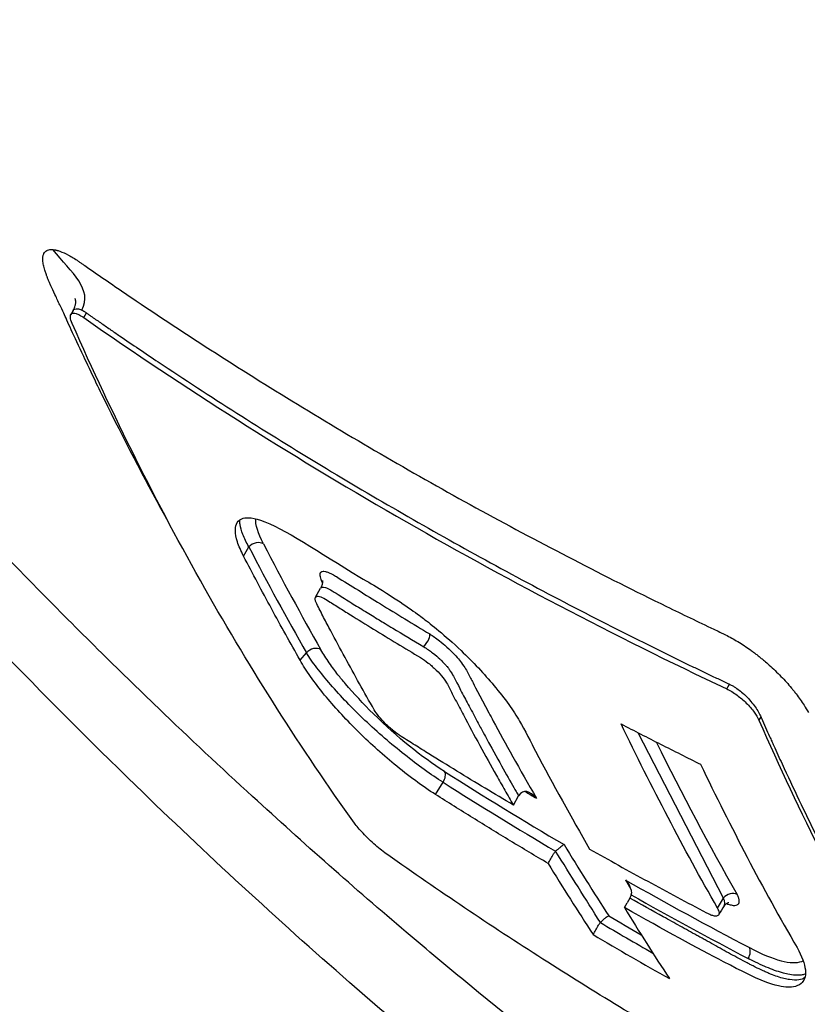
# Model space of a CAD drawing. Header units: millimetres. Extents: x 0 to 4378, y 0 to 2376.
# Tile 283 of 340: x 2554 to 2569, y 1108 to 1127. Entities that reach past the tile are written whole.
import ezdxf

# ---------------------------------------------------------------- set-up
doc = ezdxf.new("R2010")
doc.units = ezdxf.units.MM
doc.header["$LTSCALE"] = 0.2
doc.layers.add('01_Object Line', color=4, linetype='Continuous')

# ---------------------------------------------------------------- blocks, each defined once
blk = doc.blocks.new('A$C990c551b_1')
for p, q in [((-153.454, 87.009), (-153.497, 86.935)), ((-153.252, 86.874), (-153.2, 86.963)), ((-150.217, 82.343), (-150.116, 82.518)), ((-148.854, 81.56), (-148.755, 81.732)), ((-146.916, 80.692), (-146.916, 80.692)), ((-149.143, 80.366), (-149.023, 80.504)), ((-141.043, 79.819), (-140.991, 79.908)), ((-145.531, 79.312), (-145.531, 79.312)), ((-140.395, 79.29), (-140.432, 79.226)), ((-141.107, 75.845), (-142.725, 78.986)), ((-146.572, 77.812), (-146.429, 78.044)), ((-145.094, 77.611), (-144.994, 77.785)), ((-142.882, 75.845), (-142.934, 75.755)), ((-141.217, 75.654), (-141.107, 75.845)), ((-142.986, 75.665), (-142.934, 75.755)), ((-142.664, 75.722), (-142.664, 75.722)), ((-140.004, 74.328), (-140.003, 74.328))]:
    blk.add_line(p, q)
for centre, major_axis, ratio, start_param, end_param in [((-149.974, 82.436), (0.178, 0.092), 0.765538, 0.402245, 2.027826), ((-72.587, 168.363), (-60.318, -104.474), 0.577358, 5.92804, 5.957788), ((-72.407, 168.261), (-60.259, -104.281), 0.577484, 5.928254, 5.958002), ((-88.628, 91.389), (83.621, -22.436), 0.369697, 4.019009, 4.03304), ((-88.628, 91.389), (83.621, -22.436), 0.369697, 4.03304, 4.048575), ((-148.574, 79.731), (-1.887, -1.142), 0.164807, 2.686739, 3.109899), ((-148.882, 80.422), (0.174, 0.099), 0.773645, 0.369029, 1.995393), ((-64.311, 163.88), (-60.369, -104.64), 0.577252, 5.914776, 5.957186), ((-146.53, 78.103), (0.107, 0.169), 0.586007, 4.737118, 6.001225), ((-71.067, 161.223), (-98.866, -59.022), 0.777152, 0.373252, 0.401665), ((-70.988, 161.044), (-99.039, -58.95), 0.776926, 0.374253, 0.401019), ((-103.582, 75.998), (-62.109, 23.647), 0.241327, 0.938886, 0.943563), ((-67.973, 166.423), (-60.674, -105.048), 0.577401, 5.976389, 5.997489), ((-68.131, 166.493), (-60.859, -105.378), 0.577385, 5.978619, 5.999674), ((-93.761, 172.265), (26.705, 114.175), 0.494212, 2.6757, 2.678414), ((-71.093, 161.208), (98.842, 59.009), 0.777152, 3.557662, 3.58608), ((-71.009, 161.028), (-99.019, -58.936), 0.776937, 0.418707, 0.445475), ((-140.966, 75.763), (0.174, 0.099), 0.773535, 0.465972, 1.995859), ((-66.699, 165.669), (-60.833, -105.398), 0.577331, 5.978461, 5.999516), ((-71.716, 158.139), (-96.822, -57.829), 0.777186, 0.401407, 0.409151), ((-71.584, 157.962), (-97.083, -57.708), 0.776828, 0.401327, 0.413827), ((-71.718, 157.732), (-97.084, -57.709), 0.776825, 0.401265, 0.419412), ((-140.732, 74.753), (0.093, 0.177), 0.567955, 4.687599, 5.953582)]:
    blk.add_ellipse(centre, major_axis=major_axis, ratio=ratio, start_param=start_param, end_param=end_param)
for points, knots in [([(-53.697, 88.054), (-53.7, 88.055), (-53.725, 88.072), (-53.811, 88.124), (-53.848, 88.147), (-53.974, 88.223), (-54.077, 88.285), (-54.442, 88.503), (-54.759, 88.691), (-55.911, 89.37), (-56.951, 89.979), (-59.07, 91.215), (-60.022, 91.769), (-62.096, 92.974), (-62.954, 93.471), (-63.29, 93.668), (-63.35, 93.702), (-63.594, 93.845), (-63.779, 93.953), (-64.732, 94.512), (-65.564, 94.998), (-67.429, 96.089), (-68.473, 96.699), (-70.07, 97.632), (-70.567, 97.923), (-71.243, 98.317), (-71.402, 98.411), (-71.728, 98.601), (-71.892, 98.696), (-72.393, 98.986), (-72.749, 99.193), (-73.775, 99.788), (-74.449, 100.179), (-76.763, 101.52), (-78.447, 102.495), (-81.041, 103.997), (-81.913, 104.502), (-83.245, 105.273), (-83.696, 105.533), (-85.116, 106.355), (-86.083, 106.914), (-88.011, 108.028), (-88.956, 108.574), (-90.863, 109.676), (-91.814, 110.225), (-93.711, 111.321), (-94.654, 111.865), (-99.276, 114.533), (-103.105, 116.741), (-108.708, 119.969), (-110.395, 120.941), (-115.078, 123.638), (-118.108, 125.382), (-125.732, 129.772), (-130.307, 132.405), (-135.83, 135.586), (-136.92, 136.214), (-138.799, 137.297), (-139.595, 137.756), (-140.968, 138.547), (-141.55, 138.883), (-142.986, 139.711), (-143.831, 140.199), (-145.485, 141.153), (-146.292, 141.619), (-147.079, 142.073)], [0.000001, 0.000001, 0.000001, 0.000001, 0.020999, 0.020999, 0.03362, 0.03362, 0.058853, 0.058853, 0.10929, 0.10929, 0.210139, 0.210139, 0.277387, 0.277387, 0.343259, 0.343259, 0.357255, 0.357255, 0.400141, 0.400141, 0.572106, 0.572106, 0.758153, 0.758153, 0.839265, 0.839265, 0.865124, 0.865124, 0.885821, 0.885821, 0.936976, 0.936976, 1.031169, 1.031169, 1.255712, 1.255712, 1.367089, 1.367089, 1.423303, 1.423303, 1.543936, 1.543936, 1.662482, 1.662482, 1.779397, 1.779397, 1.892284, 1.892284, 2.327177, 2.327177, 2.51121, 2.51121, 2.83327, 2.83327, 3.318061, 3.318061, 3.439024, 3.439024, 3.529698, 3.529698, 3.597738, 3.597738, 3.699741, 3.699741, 3.801674, 3.801674, 3.801674, 3.801674]), ([(-136.433, 67.464), (-136.473, 67.488), (-136.505, 67.506), (-136.576, 67.547), (-136.611, 67.568), (-136.719, 67.631), (-136.791, 67.673), (-137.009, 67.802), (-137.156, 67.889), (-137.614, 68.166), (-137.928, 68.361), (-139.022, 69.056), (-139.822, 69.591), (-142.37, 71.373), (-144.155, 72.735), (-146.326, 74.52), (-146.728, 74.856), (-148.107, 76.028), (-149.081, 76.888), (-150.646, 78.323), (-151.243, 78.883), (-152.604, 80.19), (-153.365, 80.944), (-154.777, 82.383), (-155.43, 83.067), (-156.418, 84.129), (-156.76, 84.501), (-158.801, 86.76), (-160.424, 88.692), (-162.693, 91.611), (-163.418, 92.581), (-164.808, 94.521), (-165.474, 95.491), (-166.725, 97.405), (-167.312, 98.347), (-168.42, 100.22), (-168.939, 101.149), (-171.365, 105.761), (-172.663, 109.179), (-173.392, 112.861), (-173.491, 113.527), (-173.641, 115.123), (-173.643, 116.017), (-173.515, 117.251), (-173.449, 117.644), (-173.275, 118.393), (-173.165, 118.749), (-173.034, 119.085)], [0.000001, 0.000001, 0.000001, 0.000001, 0.017289, 0.017289, 0.034993, 0.034993, 0.070506, 0.070506, 0.142461, 0.142461, 0.294734, 0.294734, 0.67969, 0.67969, 1.52071, 1.52071, 1.712137, 1.712137, 2.17847, 2.17847, 2.468632, 2.468632, 2.845677, 2.845677, 3.177241, 3.177241, 3.354712, 3.354712, 4.246918, 4.246918, 4.688059, 4.688059, 5.129475, 5.129475, 5.562211, 5.562211, 5.997516, 5.997516, 7.753462, 7.753462, 8.159608, 8.159608, 8.770872, 8.770872, 9.07783, 9.07783, 9.385555, 9.385555, 9.385555, 9.385555]), ([(-135.914, 65.213), (-136.083, 65.311), (-136.534, 65.57), (-137.598, 66.227), (-138.025, 66.499), (-138.74, 66.966), (-139.027, 67.156), (-140.457, 68.121), (-141.619, 68.953), (-143.558, 70.414), (-144.336, 71.02), (-146.147, 72.478), (-147.179, 73.344), (-149.574, 75.438), (-150.929, 76.688), (-154.037, 79.704), (-155.772, 81.506), (-157.881, 83.852), (-158.319, 84.349), (-158.968, 85.099), (-159.182, 85.348), (-159.605, 85.846), (-159.815, 86.095), (-160.131, 86.475), (-160.237, 86.603), (-160.555, 86.988), (-160.762, 87.24), (-161.171, 87.744), (-161.371, 87.994), (-161.669, 88.369), (-161.767, 88.494), (-161.969, 88.751), (-162.073, 88.883), (-162.277, 89.146), (-162.379, 89.277), (-162.684, 89.673), (-162.888, 89.941), (-163.27, 90.446), (-163.455, 90.693), (-163.818, 91.184), (-163.996, 91.426), (-164.529, 92.161), (-164.878, 92.653), (-165.581, 93.663), (-165.937, 94.187), (-166.583, 95.159), (-166.874, 95.606), (-167.251, 96.199), (-167.329, 96.323), (-167.721, 96.947), (-168.022, 97.44), (-168.463, 98.179), (-168.608, 98.425), (-168.89, 98.912), (-169.029, 99.155), (-169.302, 99.639), (-169.434, 99.877), (-169.632, 100.237), (-169.698, 100.359), (-169.826, 100.596), (-169.888, 100.71), (-170.014, 100.948), (-170.077, 101.068), (-170.254, 101.406), (-170.372, 101.635), (-171.369, 103.598), (-172.117, 105.283), (-172.776, 107.039), (-172.83, 107.188), (-172.937, 107.483), (-172.988, 107.627), (-173.086, 107.908), (-173.133, 108.047), (-173.224, 108.318), (-173.267, 108.451), (-173.351, 108.712), (-173.391, 108.841), (-173.505, 109.21), (-173.577, 109.454), (-173.774, 110.15), (-173.889, 110.602), (-174.03, 111.214), (-174.071, 111.401), (-174.128, 111.676), (-174.145, 111.763), (-174.195, 112.018), (-174.226, 112.185), (-174.281, 112.506), (-174.306, 112.659), (-174.371, 113.097), (-174.408, 113.377), (-174.489, 114.136), (-174.52, 114.604), (-174.539, 115.394), (-174.535, 115.724), (-174.497, 116.525), (-174.448, 116.985), (-174.335, 117.64), (-174.291, 117.853), (-174.215, 118.164), (-174.188, 118.267), (-174.145, 118.418), (-174.13, 118.468), (-174.107, 118.542), (-174.1, 118.567), (-174.088, 118.604), (-174.084, 118.616), (-174.076, 118.641), (-174.072, 118.653), (-174.068, 118.665)], [0.000492, 0.000492, 0.000492, 0.000492, 0.070477, 0.070477, 0.116784, 0.116784, 0.147598, 0.147598, 0.270163, 0.270163, 0.35129, 0.35129, 0.459378, 0.459378, 0.603543, 0.603543, 0.795477, 0.795477, 0.846759, 0.846759, 0.872247, 0.872247, 0.897546, 0.897546, 0.910816, 0.910816, 0.936058, 0.936058, 0.961053, 0.961053, 0.973407, 0.973407, 0.986612, 0.986612, 0.999925, 0.999925, 1.026343, 1.026343, 1.051465, 1.051465, 1.076258, 1.076258, 1.125243, 1.125243, 1.177878, 1.177878, 1.224985, 1.224985, 1.237745, 1.237745, 1.287061, 1.287061, 1.311764, 1.311764, 1.336615, 1.336615, 1.361333, 1.361333, 1.372959, 1.372959, 1.384222, 1.384222, 1.395507, 1.395507, 1.41867, 1.41867, 1.596072, 1.596072, 1.612752, 1.612752, 1.628768, 1.628768, 1.644172, 1.644172, 1.659003, 1.659003, 1.673475, 1.673475, 1.702106, 1.702106, 1.756638, 1.756638, 1.781274, 1.781274, 1.792708, 1.792708, 1.814679, 1.814679, 1.835454, 1.835454, 1.874477, 1.874477, 1.942807, 1.942807, 1.994085, 1.994085, 2.070998, 2.070998, 2.109452, 2.109452, 2.128666, 2.128666, 2.138273, 2.138273, 2.143077, 2.143077, 2.145479, 2.145479, 2.147874, 2.147874, 2.147874, 2.147874]), ([(-151.636, 82.976), (-152.036, 83.697), (-152.421, 84.433), (-152.793, 85.184), (-152.872, 85.344), (-152.943, 85.489), (-153.007, 85.619), (-153.109, 85.831), (-153.191, 86.004), (-153.253, 86.136), (-153.44, 86.534), (-153.565, 86.81), (-153.633, 86.958), (-153.659, 87.014), (-153.683, 87.067), (-153.706, 87.115), (-153.721, 87.148), (-153.732, 87.171), (-153.76, 87.23), (-153.775, 87.263), (-153.793, 87.302), (-153.815, 87.348), (-153.816, 87.351), (-153.818, 87.354), (-153.82, 87.358), (-153.847, 87.416), (-153.87, 87.467), (-153.889, 87.509), (-153.898, 87.53), (-153.906, 87.549), (-153.913, 87.566), (-153.917, 87.575), (-153.922, 87.587), (-153.928, 87.602), (-153.931, 87.609), (-153.934, 87.617), (-153.938, 87.626), (-153.94, 87.633), (-153.943, 87.639), (-153.946, 87.646), (-153.948, 87.652), (-153.95, 87.657), (-153.952, 87.663), (-153.955, 87.672), (-153.959, 87.68), (-153.962, 87.689), (-153.97, 87.712), (-153.978, 87.735), (-153.985, 87.758), (-153.993, 87.784), (-154.003, 87.816), (-154.011, 87.853), (-154.018, 87.88), (-154.024, 87.91), (-154.027, 87.941), (-154.029, 87.961), (-154.03, 87.978), (-154.03, 87.993), (-154.03, 87.998), (-154.029, 88.003), (-154.029, 88.008), (-154.029, 88.013), (-154.029, 88.018), (-154.028, 88.022), (-154.027, 88.033), (-154.026, 88.042), (-154.024, 88.05), (-154.022, 88.061), (-154.019, 88.069), (-154.017, 88.073), (-154.015, 88.081), (-154.011, 88.089), (-154.008, 88.096), (-153.996, 88.117), (-153.979, 88.136), (-153.954, 88.148), (-153.95, 88.15), (-153.946, 88.152), (-153.942, 88.154), (-153.926, 88.161), (-153.909, 88.164), (-153.894, 88.166), (-153.868, 88.169), (-153.847, 88.167), (-153.837, 88.166)], [-0.9584839, -0.9584839, -0.9584839, -0.9584839, -0.5714286, -0.5714286, -0.5714286, -0.517013, -0.517013, -0.517013, -0.4285714, -0.4285714, -0.4285714, -0.2857143, -0.2857143, -0.2857143, -0.2513176, -0.2513176, -0.2513176, -0.2280904, -0.2280904, -0.2280904, -0.2152452, -0.2152452, -0.2152452, -0.2142857, -0.2142857, -0.2142857, -0.1903263, -0.1903263, -0.1903263, -0.1785714, -0.1785714, -0.1785714, -0.170079, -0.170079, -0.170079, -0.1658975, -0.1658975, -0.1658975, -0.16301, -0.16301, -0.16301, -0.1607143, -0.1607143, -0.1607143, -0.15572, -0.15572, -0.15572, -0.1428571, -0.1428571, -0.1428571, -0.1223688, -0.1223688, -0.1223688, -0.1071429, -0.1071429, -0.1071429, -0.0986615, -0.0986615, -0.0986615, -0.0956016, -0.0956016, -0.0956016, -0.0922441, -0.0922441, -0.0922441, -0.0841138, -0.0841138, -0.0841138, -0.0714286, -0.0714286, -0.0714286, -0.0625785, -0.0625785, -0.0625785, -0.0357143, -0.0357143, -0.0357143, -0.0328765, -0.0328765, -0.0328765, -0.0209459, -0.0209459, -0.0209459, 0, 0, 0, 0]), ([(-153.837, 88.166), (-153.827, 88.165), (-153.817, 88.164), (-153.806, 88.162), (-153.801, 88.162), (-153.796, 88.161), (-153.791, 88.16), (-153.785, 88.159), (-153.78, 88.157), (-153.774, 88.156), (-153.769, 88.155), (-153.763, 88.154), (-153.757, 88.152), (-153.751, 88.151), (-153.746, 88.149), (-153.74, 88.147), (-153.728, 88.144), (-153.716, 88.14), (-153.703, 88.136), (-153.654, 88.118), (-153.599, 88.094), (-153.541, 88.062), (-153.482, 88.031), (-153.42, 87.992), (-153.355, 87.948), (-153.338, 87.937), (-153.322, 87.925), (-153.305, 87.914), (-153.289, 87.902), (-153.272, 87.891), (-153.256, 87.879), (-153.223, 87.856), (-153.19, 87.834), (-153.157, 87.811), (-152.892, 87.627), (-152.626, 87.445), (-152.359, 87.264), (-151.825, 86.903), (-151.285, 86.547), (-150.74, 86.197), (-150.195, 85.847), (-149.645, 85.502), (-149.09, 85.164), (-148.535, 84.826), (-147.976, 84.494), (-147.411, 84.167)], [-1, -1, -1, -1, -0.9989185, -0.9989185, -0.9989185, -0.9983778, -0.9983778, -0.9983778, -0.9978371, -0.9978371, -0.9978371, -0.9972963, -0.9972963, -0.9972963, -0.9967556, -0.9967556, -0.9967556, -0.9956741, -0.9956741, -0.9956741, -0.9913482, -0.9913482, -0.9913482, -0.9870224, -0.9870224, -0.9870224, -0.9859409, -0.9859409, -0.9859409, -0.9848594, -0.9848594, -0.9848594, -0.9826965, -0.9826965, -0.9826965, -0.965393, -0.965393, -0.965393, -0.930786, -0.930786, -0.930786, -0.896179, -0.896179, -0.896179, -0.8616263, -0.8616263, -0.8616263, -0.8616263]), ([(-153.453, 87.01), (-153.444, 87.026), (-153.435, 87.043), (-153.422, 87.074), (-153.417, 87.088), (-153.406, 87.126), (-153.404, 87.148), (-153.403, 87.183), (-153.405, 87.196), (-153.407, 87.212), (-153.408, 87.216), (-153.411, 87.226), (-153.412, 87.228), (-153.413, 87.229), (-153.413, 87.23), (-153.414, 87.232), (-153.414, 87.233), (-153.415, 87.235), (-153.416, 87.236), (-153.416, 87.238), (-153.416, 87.238), (-153.416, 87.238), (-153.416, 87.238), (-153.416, 87.238), (-153.416, 87.238), (-153.416, 87.238)], [0, 0, 0, 0, 0.00597367, 0.00597367, 0.01138515, 0.01138515, 0.02053171, 0.02053171, 0.02921049, 0.02921049, 0.03389334, 0.03389334, 0.03922284, 0.03922284, 0.04001784, 0.04001784, 0.04080401, 0.04080401, 0.04131178, 0.04131178, 0.0413347, 0.0413347, 0.0413533, 0.0413533, 0.04135544, 0.04135544, 0.04135544, 0.04135544]), ([(-153.454, 87.009), (-153.447, 87.022), (-153.436, 87.032), (-153.422, 87.038), (-153.407, 87.044), (-153.388, 87.046), (-153.366, 87.043), (-153.344, 87.04), (-153.319, 87.032), (-153.291, 87.019)], [0.4848578, 0.4848578, 0.4848578, 0.4848578, 0.647914, 0.647914, 0.647914, 0.823957, 0.823957, 0.823957, 0.9999999, 0.9999999, 0.9999999, 0.9999999]), ([(-153.291, 87.019), (-153.278, 87.013), (-153.265, 87.005), (-153.251, 86.997), (-153.244, 86.992), (-153.236, 86.988), (-153.229, 86.983), (-153.222, 86.978), (-153.215, 86.973), (-153.207, 86.968), (-153.205, 86.966), (-153.203, 86.965), (-153.2, 86.963)], [0.0000001, 0.0000001, 0.0000001, 0.0000001, 0.4648523, 0.4648523, 0.4648523, 0.6972784, 0.6972784, 0.6972784, 0.9297046, 0.9297046, 0.9297046, 0.9999999, 0.9999999, 0.9999999, 0.9999999]), ([(-153.471, 86.76), (-153.491, 86.807), (-153.504, 86.847), (-153.509, 86.914), (-153.501, 86.939), (-153.462, 86.963), (-153.434, 86.963), (-153.377, 86.945), (-153.354, 86.935), (-153.305, 86.909), (-153.279, 86.893), (-153.252, 86.874)], [-0.09630603, -0.09630603, -0.09630603, -0.09630603, -0.07320762, -0.07320762, -0.04828154, -0.04828154, -0.02519492, -0.02519492, -0.01231734, -0.01231734, -0.000001, -0.000001, -0.000001, -0.000001]), ([(-153.252, 86.874), (-151.342, 85.542), (-149.363, 84.284), (-147.316, 83.103), (-145.288, 81.932), (-143.195, 80.837), (-141.043, 79.819)], [0, 0, 0, 0, 0.502185, 0.502185, 0.502185, 1, 1, 1, 1]), ([(-153.2, 86.963), (-153.195, 86.96), (-153.19, 86.956), (-153.185, 86.952), (-153.177, 86.947), (-153.17, 86.942), (-153.162, 86.936), (-153.147, 86.926), (-153.132, 86.915), (-153.117, 86.905), (-153.056, 86.863), (-152.996, 86.821), (-152.935, 86.779), (-152.874, 86.737), (-152.814, 86.695), (-152.753, 86.653), (-152.738, 86.643), (-152.722, 86.632), (-152.707, 86.622), (-152.692, 86.611), (-152.677, 86.601), (-152.662, 86.591), (-152.631, 86.57), (-152.601, 86.549), (-152.57, 86.528), (-152.327, 86.362), (-152.082, 86.196), (-151.836, 86.032), (-151.344, 85.704), (-150.848, 85.38), (-150.347, 85.061), (-149.847, 84.743), (-149.342, 84.429), (-148.832, 84.12), (-148.323, 83.811), (-147.809, 83.507), (-147.291, 83.207), (-146.774, 82.908), (-146.251, 82.614), (-145.725, 82.324), (-145.199, 82.035), (-144.668, 81.751), (-144.134, 81.471), (-143.599, 81.192), (-143.061, 80.917), (-142.518, 80.648), (-142.247, 80.513), (-141.975, 80.38), (-141.702, 80.248), (-141.668, 80.231), (-141.633, 80.215), (-141.599, 80.198), (-141.582, 80.19), (-141.565, 80.182), (-141.548, 80.174), (-141.531, 80.166), (-141.514, 80.157), (-141.497, 80.149), (-141.428, 80.116), (-141.36, 80.083), (-141.291, 80.051), (-141.223, 80.018), (-141.154, 79.985), (-141.085, 79.953), (-141.068, 79.945), (-141.051, 79.937), (-141.034, 79.928), (-141.025, 79.924), (-141.017, 79.92), (-141.008, 79.916), (-141.003, 79.914), (-140.997, 79.911), (-140.991, 79.908)], [0, 0, 0, 0, 0.0013857, 0.0013857, 0.0013857, 0.0033723, 0.0033723, 0.0033723, 0.0073454, 0.0073454, 0.0073454, 0.0232379, 0.0232379, 0.0232379, 0.0391303, 0.0391303, 0.0391303, 0.0431034, 0.0431034, 0.0431034, 0.0470765, 0.0470765, 0.0470765, 0.0550227, 0.0550227, 0.0550227, 0.1185925, 0.1185925, 0.1185925, 0.2457321, 0.2457321, 0.2457321, 0.3728716, 0.3728716, 0.3728716, 0.5000112, 0.5000112, 0.5000112, 0.6271507, 0.6271507, 0.6271507, 0.7543218, 0.7543218, 0.7543218, 0.8814771, 0.8814771, 0.8814771, 0.9450548, 0.9450548, 0.9450548, 0.953002, 0.953002, 0.953002, 0.9569756, 0.9569756, 0.9569756, 0.9609492, 0.9609492, 0.9609492, 0.9768436, 0.9768436, 0.9768436, 0.992738, 0.992738, 0.992738, 0.9967116, 0.9967116, 0.9967116, 0.9986984, 0.9986984, 0.9986984, 1, 1, 1, 1]), ([(-148.112, 77.267), (-149.122, 78.681), (-150.069, 80.169), (-151.86, 83.332), (-152.7, 85.009), (-153.471, 86.76)], [-1.719587, -1.719587, -1.719587, -1.719587, -0.870829, -0.870829, -0.000001, -0.000001, -0.000001, -0.000001]), ([(-147.411, 84.167), (-147.41, 84.167), (-147.409, 84.166), (-147.408, 84.166), (-146.843, 83.839), (-146.272, 83.518), (-145.697, 83.203), (-145.121, 82.888), (-144.54, 82.579), (-143.955, 82.276), (-143.37, 81.973), (-142.78, 81.676), (-142.185, 81.385), (-141.887, 81.24), (-141.589, 81.096), (-141.289, 80.953), (-141.252, 80.935), (-141.214, 80.918), (-141.177, 80.9), (-141.158, 80.891), (-141.139, 80.882), (-141.12, 80.873), (-141.102, 80.864), (-141.083, 80.855), (-141.064, 80.846), (-140.988, 80.809), (-140.91, 80.766), (-140.831, 80.718), (-140.752, 80.669), (-140.671, 80.616), (-140.592, 80.559), (-140.572, 80.545), (-140.552, 80.53), (-140.532, 80.515), (-140.523, 80.508), (-140.513, 80.5), (-140.503, 80.493)], [-0.8616263, -0.8616263, -0.8616263, -0.8616263, -0.861572, -0.861572, -0.861572, -0.826965, -0.826965, -0.826965, -0.7923494, -0.7923494, -0.7923494, -0.7577381, -0.7577381, -0.7577381, -0.7404325, -0.7404325, -0.7404325, -0.7382693, -0.7382693, -0.7382693, -0.7371877, -0.7371877, -0.7371877, -0.7361061, -0.7361061, -0.7361061, -0.7317796, -0.7317796, -0.7317796, -0.7274532, -0.7274532, -0.7274532, -0.7263716, -0.7263716, -0.7263716, -0.7258308, -0.7258308, -0.7258308, -0.7258308]), ([(-150.217, 82.343), (-150.268, 82.441), (-150.308, 82.533), (-150.36, 82.696), (-150.373, 82.767), (-150.374, 82.896), (-150.361, 83.007), (-150.185, 83.079), (-150.078, 83.087), (-149.456, 82.883), (-148.794, 82.413), (-147.832, 81.839), (-147.755, 81.797), (-147.177, 81.435), (-146.922, 81.248), (-146.659, 81.048), (-146.398, 80.844), (-145.858, 80.328), (-145.65, 80.106), (-145.25, 79.629), (-145.092, 79.406), (-144.882, 79.048), (-144.751, 78.785), (-144.337, 78.002), (-143.995, 77.382), (-143.646, 76.774)], [-1.490546, -1.490546, -1.490546, -1.490546, -1.372171, -1.372171, -1.254036, -1.254036, -1.123299, -1.123299, -1.043679, -1.043679, -0.850826, -0.850826, -0.807838, -0.807838, -0.709589, -0.709589, -0.595224, -0.595224, -0.510831, -0.510831, -0.413449, -0.413449, -0.333919, -0.333919, 0, 0, 0, 0]), ([(-150.116, 82.518), (-150.164, 82.602), (-150.202, 82.681), (-150.231, 82.752), (-150.259, 82.823), (-150.277, 82.886), (-150.284, 82.942), (-150.288, 82.969), (-150.289, 82.995), (-150.287, 83.018), (-150.287, 83.023), (-150.286, 83.029), (-150.285, 83.034)], [0, 0, 0, 0, 0.1145176, 0.1145176, 0.1145176, 0.2290353, 0.2290353, 0.2290353, 0.2862941, 0.2862941, 0.2862941, 0.2995311, 0.2995311, 0.2995311, 0.2995311]), ([(-149.143, 80.366), (-149.327, 80.69), (-149.509, 81.016), (-149.867, 81.675), (-150.043, 82.007), (-150.217, 82.343)], [0.000001, 0.000001, 0.000001, 0.000001, 0.1762141, 0.1762141, 0.3524272, 0.3524272, 0.3524272, 0.3524272]), ([(-148.715, 81.829), (-148.718, 81.835), (-148.72, 81.841), (-148.723, 81.846), (-148.73, 81.861), (-148.743, 81.89), (-148.753, 81.926), (-148.764, 81.963), (-148.765, 81.984), (-148.765, 81.997), (-148.765, 82.005), (-148.764, 82.012), (-148.762, 82.019), (-148.761, 82.025), (-148.758, 82.03), (-148.755, 82.034), (-148.753, 82.037), (-148.752, 82.038), (-148.75, 82.04), (-148.74, 82.05), (-148.725, 82.055), (-148.706, 82.055), (-148.7, 82.055), (-148.686, 82.055), (-148.661, 82.049)], [-0.1950404, -0.1950404, -0.1950404, -0.1950404, -0.1875, -0.1875, -0.1875, -0.15625, -0.15625, -0.15625, -0.125, -0.125, -0.125, -0.1132064, -0.1132064, -0.1132064, -0.1029257, -0.1029257, -0.1029257, -0.0982143, -0.0982143, -0.0982143, -0.0714286, -0.0714286, -0.0714286, -0.0535714, -0.0535714, -0.0535714, -0.0535714]), ([(-148.661, 82.049), (-148.653, 82.047), (-148.645, 82.045), (-148.637, 82.042), (-148.625, 82.038), (-148.615, 82.034), (-148.604, 82.03), (-148.59, 82.024), (-148.568, 82.015), (-148.535, 81.998), (-148.501, 81.981), (-148.473, 81.964), (-148.453, 81.953)], [-0.05357143, -0.05357143, -0.05357143, -0.05357143, -0.04596765, -0.04596765, -0.04596765, -0.03571429, -0.03571429, -0.03571429, -0.01785714, -0.01785714, -0.01785714, 0, 0, 0, 0]), ([(-148.745, 81.744), (-148.742, 81.749), (-148.74, 81.754), (-148.729, 81.781), (-148.721, 81.802), (-148.714, 81.832), (-148.713, 81.842), (-148.711, 81.855), (-148.711, 81.859), (-148.711, 81.869), (-148.711, 81.873), (-148.711, 81.877), (-148.711, 81.878), (-148.711, 81.878)], [0.00184563, 0.00184563, 0.00184563, 0.00184563, 0.00366163, 0.00366163, 0.01095725, 0.01095725, 0.01487685, 0.01487685, 0.01720262, 0.01720262, 0.02085476, 0.02085476, 0.02385617, 0.02385617, 0.02385617, 0.02385617]), ([(-148.829, 81.434), (-148.87, 81.512), (-148.871, 81.563), (-148.815, 81.583), (-148.788, 81.58), (-148.718, 81.556), (-148.676, 81.534), (-148.557, 81.459), (-148.483, 81.413), (-148.337, 81.32), (-148.263, 81.274), (-148.043, 81.137), (-147.896, 81.045), (-147.6, 80.864), (-147.452, 80.773), (-147.155, 80.593), (-147.006, 80.503), (-146.81, 80.386), (-146.76, 80.35), (-146.658, 80.269), (-146.607, 80.224), (-146.464, 80.081), (-146.388, 79.985), (-146.323, 79.858), (-146.297, 79.809), (-146.247, 79.711), (-146.222, 79.663), (-146.145, 79.517), (-146.094, 79.42), (-145.94, 79.13), (-145.837, 78.938), (-145.628, 78.555), (-145.522, 78.365), (-145.363, 78.081), (-145.31, 77.987), (-145.202, 77.799), (-145.148, 77.705), (-145.094, 77.611)], [0, 0, 0, 0, 0.049586, 0.049586, 0.074046, 0.074046, 0.09857, 0.09857, 0.137167, 0.137167, 0.175764, 0.175764, 0.252958, 0.252958, 0.330152, 0.330152, 0.407345, 0.407345, 0.43188, 0.43188, 0.45635, 0.45635, 0.505944, 0.505944, 0.536823, 0.536823, 0.567702, 0.567702, 0.629461, 0.629461, 0.752975, 0.752975, 0.876487, 0.876487, 0.938244, 0.938244, 1, 1, 1, 1]), ([(-148.661, 81.745), (-148.636, 81.737), (-148.605, 81.722), (-148.568, 81.701), (-148.525, 81.677), (-148.474, 81.645), (-148.422, 81.612), (-148.342, 81.562), (-148.257, 81.51), (-148.164, 81.451), (-148.082, 81.401), (-147.996, 81.348), (-147.904, 81.291), (-147.822, 81.24), (-147.736, 81.187), (-147.644, 81.132), (-147.606, 81.108), (-147.568, 81.085), (-147.528, 81.061), (-147.481, 81.032), (-147.433, 81.003), (-147.384, 80.973), (-147.203, 80.863), (-147.007, 80.746), (-146.796, 80.62)], [0.4004159, 0.4004159, 0.4004159, 0.4004159, 0.4570088, 0.4570088, 0.4570088, 0.5226685, 0.5226685, 0.5226685, 0.6227312, 0.6227312, 0.6227312, 0.7095476, 0.7095476, 0.7095476, 0.7873, 0.7873, 0.7873, 0.8197623, 0.8197623, 0.8197623, 0.8583457, 0.8583457, 0.8583457, 1, 1, 1, 1]), ([(-145.094, 77.611), (-145.274, 77.718), (-145.453, 77.825), (-145.632, 77.932), (-145.811, 78.04), (-145.989, 78.148), (-146.166, 78.257), (-146.344, 78.366), (-146.521, 78.475), (-146.697, 78.585), (-146.785, 78.64), (-146.874, 78.695), (-146.961, 78.751), (-147.049, 78.806), (-147.137, 78.861), (-147.225, 78.917), (-147.271, 78.946), (-147.321, 78.982), (-147.371, 79.024), (-147.422, 79.065), (-147.473, 79.11), (-147.52, 79.157), (-147.616, 79.252), (-147.694, 79.346), (-147.737, 79.422), (-147.83, 79.586), (-147.924, 79.751), (-148.016, 79.918), (-148.109, 80.084), (-148.2, 80.251), (-148.291, 80.418), (-148.383, 80.586), (-148.473, 80.755), (-148.563, 80.924), (-148.607, 81.009), (-148.652, 81.093), (-148.697, 81.179), (-148.719, 81.221), (-148.741, 81.264), (-148.763, 81.306), (-148.785, 81.349), (-148.807, 81.392), (-148.829, 81.434)], [0, 0, 0, 0, 0.102758, 0.102758, 0.102758, 0.205514, 0.205514, 0.205514, 0.30827, 0.30827, 0.30827, 0.359648, 0.359648, 0.359648, 0.411026, 0.411026, 0.411026, 0.438236, 0.438236, 0.438236, 0.465377, 0.465377, 0.465377, 0.5204, 0.5204, 0.5204, 0.640302, 0.640302, 0.640302, 0.760202, 0.760202, 0.760202, 0.880101, 0.880101, 0.880101, 0.94005, 0.94005, 0.94005, 0.970025, 0.970025, 0.970025, 1, 1, 1, 1]), ([(-146.499, 80.734), (-146.454, 80.699), (-146.407, 80.659), (-146.359, 80.615), (-146.309, 80.57), (-146.263, 80.525), (-146.219, 80.479)], [0.03663506, 0.03663506, 0.03663506, 0.03663506, 0.0625, 0.0625, 0.0625, 0.09375, 0.09375, 0.09375, 0.09375]), ([(-146.429, 78.044), (-146.543, 78.116), (-146.663, 78.197), (-146.908, 78.373), (-147.034, 78.469), (-147.288, 78.67), (-147.415, 78.776), (-147.667, 78.994), (-147.791, 79.107), (-148.032, 79.335), (-148.148, 79.45), (-148.367, 79.678), (-148.471, 79.791), (-148.661, 80.011), (-148.748, 80.117), (-148.902, 80.32), (-148.968, 80.415), (-149.023, 80.504)], [0, 0, 0, 0, 0.125, 0.125, 0.25, 0.25, 0.375, 0.375, 0.5, 0.5, 0.625, 0.625, 0.75, 0.75, 0.875, 0.875, 1, 1, 1, 1]), ([(-146.4, 78.248), (-146.844, 78.53), (-147.29, 78.892), (-147.75, 79.345), (-147.947, 79.54), (-148.125, 79.73), (-148.282, 79.916), (-148.334, 79.976), (-148.381, 80.034), (-148.425, 80.089), (-148.477, 80.156), (-148.532, 80.231), (-148.589, 80.313), (-148.648, 80.398), (-148.701, 80.481), (-148.747, 80.563)], [-1, -1, -1, -1, -0.5, -0.5, -0.5, -0.285714, -0.285714, -0.285714, -0.2, -0.2, -0.2, -0.114286, -0.114286, -0.114286, 0, 0, 0, 0]), ([(-146.796, 80.62), (-146.735, 80.583), (-146.677, 80.543), (-146.627, 80.504), (-146.57, 80.461), (-146.525, 80.42), (-146.493, 80.391), (-146.479, 80.377), (-146.464, 80.364), (-146.451, 80.35), (-146.433, 80.332), (-146.416, 80.314), (-146.4, 80.297)], [0, 0, 0, 0, 0.0391751, 0.0391751, 0.0391751, 0.0833333, 0.0833333, 0.0833333, 0.0956643, 0.0956643, 0.0956643, 0.1118196, 0.1118196, 0.1118196, 0.1118196]), ([(-146.219, 80.479), (-146.178, 80.436), (-146.144, 80.397), (-146.116, 80.363), (-146.091, 80.331), (-146.065, 80.295), (-146.037, 80.253), (-146.012, 80.216), (-145.99, 80.18), (-145.971, 80.147), (-145.953, 80.116), (-145.936, 80.084), (-145.92, 80.051), (-145.903, 80.017), (-145.887, 79.986), (-145.873, 79.958), (-145.846, 79.907), (-145.744, 79.707), (-145.559, 79.362)], [0.09375, 0.09375, 0.09375, 0.09375, 0.125, 0.125, 0.125, 0.15625, 0.15625, 0.15625, 0.1875, 0.1875, 0.1875, 0.21875, 0.21875, 0.21875, 0.25, 0.25, 0.25, 0.4692144, 0.4692144, 0.4692144, 0.4692144]), ([(-140.503, 80.493), (-140.493, 80.485), (-140.483, 80.478), (-140.473, 80.47), (-140.464, 80.463), (-140.454, 80.455), (-140.444, 80.447), (-140.434, 80.44), (-140.425, 80.432), (-140.415, 80.424), (-140.405, 80.416), (-140.395, 80.408), (-140.386, 80.4), (-140.376, 80.392), (-140.366, 80.385), (-140.357, 80.377), (-140.347, 80.369), (-140.338, 80.361), (-140.328, 80.352), (-140.298, 80.327), (-140.267, 80.3), (-140.237, 80.273), (-140.198, 80.238), (-140.16, 80.203), (-140.123, 80.167), (-140.048, 80.095), (-139.977, 80.021), (-139.91, 79.947), (-139.877, 79.91), (-139.845, 79.873), (-139.814, 79.836), (-139.799, 79.818), (-139.784, 79.799), (-139.769, 79.781), (-139.762, 79.772), (-139.754, 79.763), (-139.747, 79.753), (-139.74, 79.744), (-139.733, 79.735), (-139.726, 79.726), (-139.67, 79.653), (-139.619, 79.581), (-139.575, 79.51), (-139.545, 79.462), (-139.517, 79.415), (-139.493, 79.369)], [-0.72583083, -0.72583083, -0.72583083, -0.72583083, -0.72529003, -0.72529003, -0.72529003, -0.72474923, -0.72474923, -0.72474923, -0.72420843, -0.72420843, -0.72420843, -0.72366763, -0.72366763, -0.72366763, -0.72312683, -0.72312683, -0.72312683, -0.72258602, -0.72258602, -0.72258602, -0.72084984, -0.72084984, -0.72084984, -0.71857285, -0.71857285, -0.71857285, -0.71401887, -0.71401887, -0.71401887, -0.71174188, -0.71174188, -0.71174188, -0.71060338, -0.71060338, -0.71060338, -0.71003414, -0.71003414, -0.71003414, -0.70946489, -0.70946489, -0.70946489, -0.70491091, -0.70491091, -0.70491091, -0.70178277, -0.70178277, -0.70178277, -0.70178277]), ([(-146.572, 77.812), (-146.694, 77.89), (-146.823, 77.978), (-147.087, 78.173), (-147.221, 78.278), (-147.599, 78.59), (-147.841, 78.81), (-148.293, 79.259), (-148.501, 79.487), (-148.778, 79.824), (-148.867, 79.942), (-149.024, 80.165), (-149.09, 80.27), (-149.143, 80.366)], [-0.4066496, -0.4066496, -0.4066496, -0.4066496, -0.3530901, -0.3530901, -0.2996138, -0.2996138, -0.2036808, -0.2036808, -0.1075118, -0.1075118, -0.053792, -0.053792, 0, 0, 0, 0]), ([(-146.4, 80.297), (-146.387, 80.282), (-146.375, 80.268), (-146.363, 80.254), (-146.351, 80.24), (-146.334, 80.218), (-146.314, 80.191), (-146.3, 80.171), (-146.284, 80.148), (-146.268, 80.122), (-146.25, 80.094), (-146.19, 79.99), (-146.11, 79.825), (-146.091, 79.784), (-146.069, 79.739), (-146.04, 79.687), (-145.995, 79.606), (-145.948, 79.517), (-145.895, 79.417)], [0.1118196, 0.1118196, 0.1118196, 0.1118196, 0.125, 0.125, 0.125, 0.1491733, 0.1491733, 0.1491733, 0.1666667, 0.1666667, 0.1666667, 0.3393805, 0.3393805, 0.3393805, 0.3822496, 0.3822496, 0.3822496, 0.4491944, 0.4491944, 0.4491944, 0.4491944]), ([(-140.991, 79.908), (-140.988, 79.907), (-140.985, 79.905), (-140.982, 79.904), (-140.974, 79.9), (-140.965, 79.896), (-140.956, 79.891), (-140.947, 79.887), (-140.938, 79.882), (-140.929, 79.877), (-140.92, 79.872), (-140.911, 79.867), (-140.902, 79.861), (-140.893, 79.856), (-140.884, 79.85), (-140.875, 79.844), (-140.866, 79.838), (-140.857, 79.832), (-140.848, 79.826), (-140.819, 79.806), (-140.79, 79.784), (-140.762, 79.76), (-140.726, 79.729), (-140.69, 79.696), (-140.657, 79.661), (-140.591, 79.592), (-140.532, 79.52), (-140.486, 79.451), (-140.463, 79.416), (-140.443, 79.383), (-140.425, 79.351), (-140.417, 79.335), (-140.409, 79.32), (-140.402, 79.305), (-140.4, 79.3), (-140.397, 79.295), (-140.395, 79.29)], [0, 0, 0, 0, 0.012221, 0.012221, 0.012221, 0.047655, 0.047655, 0.047655, 0.083088, 0.083088, 0.083088, 0.118522, 0.118522, 0.118522, 0.153956, 0.153956, 0.153956, 0.18939, 0.18939, 0.18939, 0.303147, 0.303147, 0.303147, 0.452337, 0.452337, 0.452337, 0.750718, 0.750718, 0.750718, 0.899909, 0.899909, 0.899909, 0.974504, 0.974504, 0.974504, 1, 1, 1, 1]), ([(-141.043, 79.819), (-141.012, 79.804), (-140.98, 79.787), (-140.914, 79.747), (-140.88, 79.724), (-140.785, 79.654), (-140.726, 79.604), (-140.614, 79.493), (-140.563, 79.434), (-140.483, 79.323), (-140.453, 79.272), (-140.432, 79.226)], [-0.09661852, -0.09661852, -0.09661852, -0.09661852, -0.08429687, -0.08429687, -0.07141596, -0.07141596, -0.04825685, -0.04825685, -0.02320733, -0.02320733, -0.00000099, -0.00000099, -0.00000099, -0.00000099]), ([(-145.895, 79.417), (-145.888, 79.403), (-145.881, 79.389), (-145.873, 79.375), (-145.84, 79.311), (-145.803, 79.243), (-145.765, 79.171), (-145.746, 79.136), (-145.727, 79.101), (-145.708, 79.067), (-145.65, 78.96), (-145.596, 78.86), (-145.545, 78.766), (-145.326, 78.366), (-145.156, 78.067), (-145.043, 77.869), (-145.025, 77.838), (-145.009, 77.81), (-144.994, 77.785)], [0.4491944, 0.4491944, 0.4491944, 0.4491944, 0.4583706, 0.4583706, 0.4583706, 0.5, 0.5, 0.5, 0.5254102, 0.5254102, 0.5254102, 0.6055924, 0.6055924, 0.6055924, 0.9475603, 0.9475603, 0.9475603, 1, 1, 1, 1]), ([(-145.559, 79.362), (-145.533, 79.314), (-145.505, 79.263), (-145.476, 79.209), (-145.251, 78.793), (-144.98, 78.302), (-144.654, 77.741)], [0.4692144, 0.4692144, 0.4692144, 0.4692144, 0.5, 0.5, 0.5, 1, 1, 1, 1]), ([(-141.217, 75.654), (-141.54, 76.219), (-141.852, 76.792), (-142.157, 77.375), (-142.462, 77.958), (-142.759, 78.55), (-143.05, 79.153)], [-1, -1, -1, -1, -0.5, -0.5, -0.5, 0, 0, 0, 0]), ([(-143.05, 79.153), (-142.801, 79.024), (-142.55, 78.896), (-142.047, 78.641), (-141.794, 78.514), (-141.54, 78.387)], [0, 0, 0, 0, 0.1025805, 0.1025805, 0.205161, 0.205161, 0.205161, 0.205161]), ([(-140.432, 79.226), (-139.657, 77.465), (-138.812, 75.78), (-137.02, 72.619), (-136.078, 71.139), (-135.073, 69.733)], [-1.721691, -1.721691, -1.721691, -1.721691, -0.84519, -0.84519, -0.000001, -0.000001, -0.000001, -0.000001]), ([(-140.395, 79.29), (-140.394, 79.288), (-140.393, 79.285), (-140.392, 79.283), (-140.389, 79.276), (-140.386, 79.269), (-140.382, 79.261), (-140.357, 79.203), (-140.331, 79.145), (-140.305, 79.087), (-140.279, 79.029), (-140.254, 78.971), (-140.228, 78.913), (-140.221, 78.899), (-140.215, 78.884), (-140.208, 78.87), (-140.202, 78.855), (-140.195, 78.841), (-140.189, 78.826), (-140.176, 78.798), (-140.163, 78.769), (-140.15, 78.74), (-140.097, 78.624), (-140.045, 78.509), (-139.992, 78.395), (-139.781, 77.935), (-139.565, 77.481), (-139.344, 77.033), (-139.123, 76.584), (-138.897, 76.141), (-138.666, 75.703), (-138.436, 75.265), (-138.2, 74.832), (-137.96, 74.404), (-137.79, 74.102), (-137.617, 73.801), (-137.442, 73.504)], [0, 0, 0, 0, 0.0006665, 0.0006665, 0.0006665, 0.002773, 0.002773, 0.002773, 0.0196251, 0.0196251, 0.0196251, 0.0364771, 0.0364771, 0.0364771, 0.0406901, 0.0406901, 0.0406901, 0.0449031, 0.0449031, 0.0449031, 0.0533291, 0.0533291, 0.0533291, 0.0870332, 0.0870332, 0.0870332, 0.2218495, 0.2218495, 0.2218495, 0.3566658, 0.3566658, 0.3566658, 0.4914821, 0.4914821, 0.4914821, 0.5868683, 0.5868683, 0.5868683, 0.5868683]), ([(-141.54, 78.387), (-141.253, 77.788), (-140.956, 77.199), (-140.654, 76.619), (-140.351, 76.04), (-140.033, 75.466), (-139.706, 74.902)], [-0.9999995, -0.9999995, -0.9999995, -0.9999995, -0.4999998, -0.4999998, -0.4999998, 0, 0, 0, 0]), ([(-144.435, 76.502), (-144.675, 76.644), (-144.915, 76.788), (-145.153, 76.932), (-145.392, 77.077), (-145.629, 77.222), (-145.865, 77.369), (-146.102, 77.515), (-146.337, 77.663), (-146.572, 77.812)], [-1, -1, -1, -1, -0.666667, -0.666667, -0.666667, -0.333333, -0.333333, -0.333333, 0, 0, 0, 0]), ([(-147.481, 76.665), (-147.517, 76.69), (-147.556, 76.72), (-147.635, 76.782), (-147.674, 76.815), (-147.755, 76.887), (-147.797, 76.925), (-147.876, 77.001), (-147.914, 77.039), (-147.984, 77.112), (-148.015, 77.147), (-148.07, 77.211), (-148.093, 77.241), (-148.112, 77.267)], [-0.09818224, -0.09818224, -0.09818224, -0.09818224, -0.08163434, -0.08163434, -0.06586622, -0.06586622, -0.04902056, -0.04902056, -0.0323577, -0.0323577, -0.01585951, -0.01585951, -0.00000099, -0.00000099, -0.00000099, -0.00000099]), ([(-144.435, 76.502), (-144.4, 76.562), (-144.366, 76.622), (-144.331, 76.682), (-144.32, 76.701), (-144.307, 76.718), (-144.292, 76.734)], [-1, -1, -1, -1, -0.2405559, -0.2405559, -0.2405559, 0, 0, 0, 0]), ([(-144.132, 76.86), (-144.133, 76.86), (-144.134, 76.859), (-144.143, 76.856), (-144.151, 76.851), (-144.169, 76.837), (-144.179, 76.828), (-144.206, 76.806), (-144.221, 76.793), (-144.245, 76.774), (-144.255, 76.767), (-144.273, 76.752), (-144.283, 76.743), (-144.292, 76.734)], [-0.00147192, -0.00147192, -0.00147192, -0.00147192, 0, 0, 0.0072917, 0.0072917, 0.01459354, 0.01459354, 0.02333481, 0.02333481, 0.02819873, 0.02819873, 0.03286728, 0.03286728, 0.03286728, 0.03286728]), ([(-143.646, 76.774), (-143.28, 76.568), (-142.912, 76.364), (-142.172, 75.961), (-141.8, 75.762), (-141.426, 75.566)], [0, 0, 0, 0, 0.1540444, 0.1540444, 0.3080886, 0.3080886, 0.3080886, 0.3080886]), ([(-135.311, 69.632), (-136.414, 70.147), (-137.502, 70.683), (-139.6, 71.775), (-140.609, 72.328), (-142.597, 73.477), (-143.573, 74.07), (-145.535, 75.324), (-146.517, 75.985), (-147.481, 76.665)], [-1.723661, -1.723661, -1.723661, -1.723661, -1.283811, -1.283811, -0.862142, -0.862142, -0.440299, -0.440299, -0.000001, -0.000001, -0.000001, -0.000001]), ([(-142.862, 76.012), (-142.865, 76.025), (-142.869, 76.038), (-142.874, 76.051), (-142.884, 76.077), (-142.897, 76.102), (-142.913, 76.125)], [0, 0, 0, 0, 0.3265137, 0.3265137, 0.3265137, 1, 1, 1, 1]), ([(-142.862, 76.012), (-142.859, 76), (-142.856, 75.987), (-142.852, 75.957), (-142.852, 75.945), (-142.853, 75.937)], [0.000000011, 0.000000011, 0.000000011, 0.000000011, 0.003841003, 0.003841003, 0.009116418, 0.009116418, 0.009116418, 0.009116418]), ([(-142.857, 75.905), (-142.86, 75.895), (-142.863, 75.884), (-142.872, 75.864), (-142.877, 75.854), (-142.882, 75.845)], [0, 0, 0, 0, 0.003282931, 0.003282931, 0.006573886, 0.006573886, 0.006573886, 0.006573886]), ([(-140.584, 74.576), (-140.607, 74.588), (-140.631, 74.6), (-140.655, 74.612), (-140.758, 74.666), (-140.864, 74.723), (-140.971, 74.781), (-141.077, 74.84), (-141.184, 74.899), (-141.291, 74.959), (-141.345, 74.989), (-141.398, 75.019), (-141.452, 75.048), (-141.478, 75.063), (-141.505, 75.078), (-141.532, 75.092), (-141.558, 75.107), (-141.585, 75.122), (-141.611, 75.136), (-141.664, 75.165), (-141.717, 75.194), (-141.77, 75.224), (-141.823, 75.253), (-141.876, 75.282), (-141.929, 75.311), (-142.035, 75.37), (-142.141, 75.429), (-142.247, 75.489), (-142.459, 75.607), (-142.671, 75.726), (-142.882, 75.845)], [0.5482111, 0.5482111, 0.5482111, 0.5482111, 0.5625, 0.5625, 0.5625, 0.625, 0.625, 0.625, 0.6875, 0.6875, 0.6875, 0.71875, 0.71875, 0.71875, 0.734375, 0.734375, 0.734375, 0.75, 0.75, 0.75, 0.78125, 0.78125, 0.78125, 0.8125, 0.8125, 0.8125, 0.875, 0.875, 0.875, 1, 1, 1, 1]), ([(-142.857, 75.905), (-142.855, 75.91), (-142.854, 75.915), (-142.853, 75.926), (-142.853, 75.932), (-142.853, 75.937)], [-0.003301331, -0.003301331, -0.003301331, -0.003301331, -0.001689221, -0.001689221, -0.000000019, -0.000000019, -0.000000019, -0.000000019]), ([(-141.091, 75.697), (-141.085, 75.708), (-141.08, 75.72), (-141.079, 75.735), (-141.078, 75.749), (-141.079, 75.766), (-141.084, 75.785), (-141.086, 75.794), (-141.09, 75.804), (-141.094, 75.814), (-141.095, 75.819), (-141.098, 75.824), (-141.1, 75.829), (-141.102, 75.834), (-141.105, 75.839), (-141.107, 75.845)], [-0.3716446, -0.3716446, -0.3716446, -0.3716446, -0.25, -0.25, -0.25, -0.125, -0.125, -0.125, -0.0625, -0.0625, -0.0625, -0.03125, -0.03125, -0.03125, 0, 0, 0, 0]), ([(-141.043, 75.741), (-141.043, 75.741), (-141.042, 75.741), (-141.041, 75.74), (-141.011, 75.728), (-140.983, 75.719), (-140.957, 75.713), (-140.932, 75.707), (-140.91, 75.704), (-140.891, 75.705), (-140.872, 75.705), (-140.856, 75.709), (-140.844, 75.716), (-140.838, 75.719), (-140.833, 75.723), (-140.828, 75.728), (-140.823, 75.733), (-140.819, 75.738), (-140.816, 75.744), (-140.809, 75.755), (-140.805, 75.769), (-140.805, 75.786), (-140.805, 75.802), (-140.808, 75.821), (-140.814, 75.842), (-140.818, 75.852), (-140.822, 75.864), (-140.827, 75.875), (-140.83, 75.881), (-140.832, 75.887), (-140.835, 75.893), (-140.838, 75.899), (-140.841, 75.905), (-140.845, 75.912)], [0.1220229, 0.1220229, 0.1220229, 0.1220229, 0.125, 0.125, 0.125, 0.25, 0.25, 0.25, 0.375, 0.375, 0.375, 0.5, 0.5, 0.5, 0.5625, 0.5625, 0.5625, 0.625, 0.625, 0.625, 0.75, 0.75, 0.75, 0.875, 0.875, 0.875, 0.9375, 0.9375, 0.9375, 0.96875, 0.96875, 0.96875, 1, 1, 1, 1]), ([(-139.706, 74.902), (-139.617, 74.739), (-139.563, 74.596), (-139.534, 74.337), (-139.584, 74.263), (-139.714, 74.15), (-139.83, 74.144), (-140.022, 74.161), (-140.181, 74.194), (-140.551, 74.355), (-140.739, 74.444), (-141.587, 74.885), (-142.231, 75.237), (-142.986, 75.665)], [-1.991968, -1.991968, -1.991968, -1.991968, -1.786266, -1.786266, -1.531519, -1.531519, -1.065024, -1.065024, -0.555126, -0.555126, -0.317149, -0.317149, 0, 0, 0, 0]), ([(-141.426, 75.566), (-141.398, 75.551), (-141.372, 75.539), (-141.324, 75.519), (-141.302, 75.513), (-141.241, 75.501), (-141.219, 75.508), (-141.19, 75.527), (-141.181, 75.543), (-141.185, 75.59), (-141.197, 75.62), (-141.217, 75.654)], [-0.06988791, -0.06988791, -0.06988791, -0.06988791, -0.06202551, -0.06202551, -0.05423635, -0.05423635, -0.03774543, -0.03774543, -0.01857631, -0.01857631, 0, 0, 0, 0]), ([(-141.006, 75.752), (-141.006, 75.752), (-141.007, 75.752), (-141.011, 75.752), (-141.02, 75.751), (-141.043, 75.742), (-141.056, 75.735), (-141.076, 75.717), (-141.085, 75.707), (-141.092, 75.696)], [0.03645588, 0.03645588, 0.03645588, 0.03645588, 0.03945686, 0.03945686, 0.04899531, 0.04899531, 0.05892225, 0.05892225, 0.06618123, 0.06618123, 0.06618123, 0.06618123]), ([(-143.441, 75.378), (-143.434, 75.386), (-143.427, 75.393), (-143.42, 75.4), (-143.412, 75.408), (-143.404, 75.416), (-143.397, 75.424), (-143.389, 75.431), (-143.382, 75.438), (-143.375, 75.445), (-143.367, 75.452), (-143.36, 75.459), (-143.353, 75.465), (-143.338, 75.477), (-143.324, 75.487), (-143.312, 75.493), (-143.299, 75.5), (-143.289, 75.504), (-143.281, 75.506)], [0, 0, 0, 0, 0.103921, 0.103921, 0.103921, 0.219411, 0.219411, 0.219411, 0.342901, 0.342901, 0.342901, 0.470879, 0.470879, 0.470879, 0.734386, 0.734386, 0.734386, 1, 1, 1, 1]), ([(-143.58, 75.151), (-143.546, 75.21), (-143.512, 75.27), (-143.477, 75.33), (-143.466, 75.349), (-143.454, 75.364), (-143.441, 75.378)], [0, 0, 0, 0, 0.759444, 0.759444, 0.759444, 1, 1, 1, 1]), ([(-140.612, 74.903), (-140.142, 74.657), (-139.814, 74.57), (-139.619, 74.642), (-139.61, 74.646), (-139.601, 74.649), (-139.592, 74.654)], [0, 0, 0, 0, 0.5, 0.5, 0.5, 0.5242654, 0.5242654, 0.5242654, 0.5242654]), ([(-139.548, 74.401), (-139.552, 74.399), (-139.557, 74.397), (-139.562, 74.396), (-139.58, 74.39), (-139.601, 74.384), (-139.628, 74.381), (-139.658, 74.376), (-139.695, 74.375), (-139.741, 74.378), (-139.84, 74.384), (-139.93, 74.408), (-139.987, 74.424), (-140.035, 74.438), (-140.084, 74.453), (-140.134, 74.471), (-140.187, 74.49), (-140.24, 74.511), (-140.292, 74.533), (-140.301, 74.536), (-140.309, 74.54), (-140.317, 74.543), (-140.446, 74.599), (-140.555, 74.653), (-140.636, 74.697)], [0.4914303, 0.4914303, 0.4914303, 0.4914303, 0.5, 0.5, 0.5, 0.5586849, 0.5586849, 0.5586849, 0.625, 0.625, 0.625, 0.75, 0.75, 0.75, 0.8104535, 0.8104535, 0.8104535, 0.875, 0.875, 0.875, 0.8822716, 0.8822716, 0.8822716, 1, 1, 1, 1]), ([(-139.56, 74.332), (-139.59, 74.311), (-139.628, 74.297), (-139.675, 74.29), (-139.724, 74.283), (-139.783, 74.284), (-139.85, 74.294), (-139.884, 74.299), (-139.92, 74.306), (-139.958, 74.316), (-139.995, 74.325), (-140.035, 74.337), (-140.077, 74.351), (-140.119, 74.365), (-140.163, 74.381), (-140.209, 74.399), (-140.231, 74.408), (-140.255, 74.418), (-140.278, 74.429), (-140.302, 74.439), (-140.326, 74.45), (-140.351, 74.461), (-140.4, 74.484), (-140.45, 74.509), (-140.501, 74.534), (-140.528, 74.547), (-140.556, 74.561), (-140.584, 74.576)], [0.2539467, 0.2539467, 0.2539467, 0.2539467, 0.3125, 0.3125, 0.3125, 0.375, 0.375, 0.375, 0.40625, 0.40625, 0.40625, 0.4375, 0.4375, 0.4375, 0.46875, 0.46875, 0.46875, 0.484375, 0.484375, 0.484375, 0.5, 0.5, 0.5, 0.53125, 0.53125, 0.53125, 0.5482111, 0.5482111, 0.5482111, 0.5482111])]:
    blk.add_open_spline(points, degree=3, knots=knots)
for points in [[(-153.291, 87.019), (-153.07, 87.402), (-153.48, 87.731), (-153.837, 88.166)], [(-149.838, 82.574), (-149.945, 82.781), (-149.995, 82.941), (-149.985, 83.053)], [(-148.751, 81.731), (-148.741, 81.75), (-148.716, 81.762), (-148.661, 81.745)], [(-146.682, 80.863), (-146.624, 80.828), (-146.563, 80.785), (-146.499, 80.734)], [(-146.168, 79.94), (-146.167, 79.938), (-146.165, 79.936), (-146.163, 79.934)], [(-144.654, 77.741), (-144.783, 77.873), (-144.908, 77.935), (-144.994, 77.785)], [(-143.441, 75.378), (-143.726, 75.831), (-144.007, 76.282), (-144.292, 76.734)], [(-142.968, 76.188), (-142.947, 76.169), (-142.929, 76.148), (-142.913, 76.125)], [(-142.895, 76.097), (-142.901, 76.106), (-142.906, 76.115), (-142.912, 76.124)], [(-141.091, 75.697), (-141.124, 75.642), (-141.157, 75.588), (-141.19, 75.533)]]:
    blk.add_open_spline(points, degree=3)

msp = doc.modelspace()

# ---------------------------------------------------------------- block references
at = {"layer": '01_Object Line'}
msp.add_blockref('A$C990c551b_1', (2708.753, 1034.021), dxfattribs=at)

doc.saveas('drawing.dxf')
